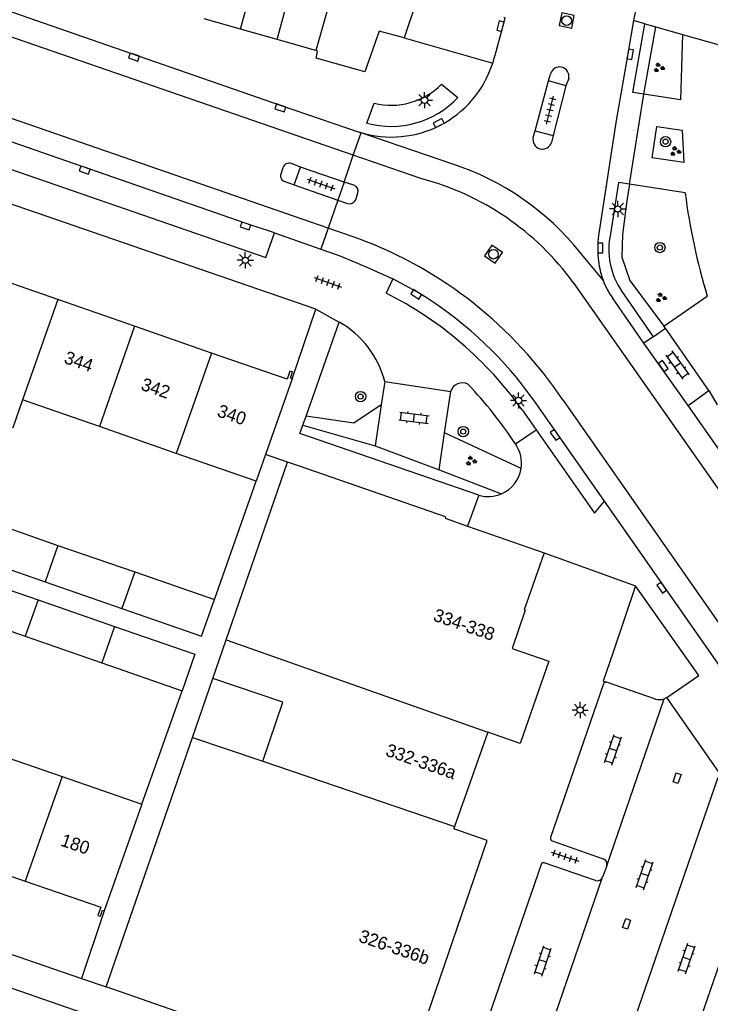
# Model space of a CAD drawing. Extents: x 132999 to 136000, y 398499 to 400501.
# Drawn here: x 133895.2 to 133948.7, y 399709.6 to 399785.9 of the extents above; entities that cross this region are included whole.
import ezdxf

# ---------------------------------------------------------------- set-up
doc = ezdxf.new("R2010")
doc.units = 0
for name, color, linetype in [('gg-afsc-erfafscheiding', 7, 'Continuous'), ('gg-anno-huisnummerreeks BGT', 7, 'Continuous'), ('gg-bbg-bijgebouw', 7, 'Continuous'), ('gg-bbg-gedigitaliseerde bebouwing', 7, 'Continuous'), ('gg-bbg-gedigitaliseerde bijgebouw', 7, 'Continuous'), ('gg-bbg-hoofdgebouw', 7, 'Continuous'), ('gg-bbg-tussenscheiding', 7, 'Continuous'), ('gg-knt-verharding', 7, 'Continuous'), ('gg-knt-verharding nz', 7, 'Continuous'), ('gt-grn-groengrens', 7, 'Continuous'), ('gt-grn-weggrens', 7, 'Continuous'), ('gt-symb-boom', 7, 'Continuous'), ('gt-symb-groenvak', 7, 'Continuous'), ('gt-symb-klinker verharding', 7, 'Continuous'), ('gt-symb-kolk', 7, 'Continuous'), ('gt-symb-kolk center center', 7, 'Continuous'), ('gt-symb-lichtmast', 7, 'Continuous'), ('gt-symb-rioolschacht', 7, 'Continuous'), ('gt-symb-tegel verharding', 7, 'Continuous')]:
    doc.layers.add(name, color=color, linetype=linetype)

# ---------------------------------------------------------------- blocks, each defined once
blk = doc.blocks.new('gt0-TEG1')
at = {"layer": 'gt-symb-tegel verharding'}
for p, q in [((-1.125, 0), (1.125, 0)), ((-0.9, -0.25), (-0.9, 0.25)), ((-0.45, -0.25), (-0.45, 0.25)), ((0, -0.25), (0, 0.25)), ((0.45, -0.25), (0.45, 0.25)), ((0.9, -0.25), (0.9, 0.25))]:
    blk.add_line(p, q, dxfattribs=at)
blk = doc.blocks.new('gt0-KOLKCC')
at = {"layer": 'gt-symb-kolk center center'}
blk.add_lwpolyline([(-0.375, 0.2), (0.375, 0.2), (0.375, -0.2), (-0.375, -0.2)], close=True, dxfattribs=at)
blk = doc.blocks.new('gt0-KL1')
at = {"layer": 'gt-symb-klinker verharding'}
for p, q in [((-1.15, 0.3), (1.15, 0.3)), ((-1, -0.3), (-1, 0.3)), ((-0.5, 0.3), (-0.5, 0.45)), ((0, -0.3), (0, 0.3)), ((0.5, 0.3), (0.5, 0.45)), ((1, -0.3), (1, 0.3)), ((-1.15, -0.3), (1.15, -0.3)), ((-0.5, -0.45), (-0.5, -0.3)), ((0.5, -0.45), (0.5, -0.3))]:
    blk.add_line(p, q, dxfattribs=at)
blk = doc.blocks.new('gt0-KOLK')
at = {"layer": 'gt-symb-kolk'}
blk.add_lwpolyline([(0, 0), (0.375, 0), (0.375, 0.4), (-0.375, 0.4), (-0.375, 0), (0, 0)], dxfattribs=at)
blk = doc.blocks.new('gt0-LMAST')
at = {"layer": 'gt-symb-lichtmast'}
for p, q in [((-0.182, 0.173), (-0.447, 0.438)), ((-0.005, 0.246), (-0.005, 0.621)), ((0.172, 0.173), (0.437, 0.438)), ((-0.255, -0.004), (-0.63, -0.004)), ((-0.182, -0.181), (-0.447, -0.446)), ((-0.005, -0.254), (-0.005, -0.629)), ((0.437, -0.446), (0.172, -0.181)), ((0.245, -0.004), (0.62, -0.004))]:
    blk.add_line(p, q, dxfattribs=at)
blk.add_circle((-0.005, -0.004), 0.25, dxfattribs=at)
blk = doc.blocks.new('gt0-GRVAK')
at = {"layer": 'gt-symb-groenvak'}
for p, q in [((-0.11, 0.189), (-0.228, 0.24)), ((-0.182, 0.153), (0.088, 0.153)), ((-0.091, 0.211), (-0.156, 0.322)), ((-0.047, 0.214), (-0.047, 0.393)), ((-0.004, 0.211), (0.061, 0.322)), ((0.015, 0.189), (0.133, 0.24)), ((0.262, -0.052), (0.197, 0.059)), ((0.305, -0.049), (0.305, 0.13)), ((0.349, -0.052), (0.414, 0.059)), ((-0.245, -0.228), (-0.363, -0.177)), ((-0.318, -0.264), (-0.047, -0.264)), ((-0.226, -0.206), (-0.291, -0.095)), ((-0.183, -0.203), (-0.183, -0.024)), ((-0.139, -0.206), (-0.074, -0.095)), ((-0.12, -0.228), (-0.002, -0.177)), ((0.243, -0.074), (0.125, -0.023)), ((0.17, -0.11), (0.441, -0.11)), ((0.368, -0.074), (0.486, -0.023))]:
    blk.add_line(p, q, dxfattribs=at)
blk = doc.blocks.new('gt0-BOOM')
at = {"layer": 'gt-symb-boom'}
for radius in [0.4, 0.2]:
    blk.add_circle((0, 0), radius, dxfattribs=at)
blk = doc.blocks.new('gt0-RS')
at = {"layer": 'gt-symb-rioolschacht'}
blk.add_lwpolyline([(-0.5, -0.5), (0.5, -0.5), (0.5, 0.5), (-0.5, 0.5)], close=True, dxfattribs=at)
blk.add_circle((0, 0), 0.375, dxfattribs=at)

msp = doc.modelspace()

# ---------------------------------------------------------------- linework, layer by layer
at = {"layer": 'gg-afsc-erfafscheiding'}
for p, q in [((133910.271, 399740.914), (133913.52, 399750.1)), ((133908.576, 399730.224), (133910.156, 399734.8)), ((133904.657, 399725.044), (133907.769, 399733.843))]:
    msp.add_line(p, q, dxfattribs=at)
at = {"layer": 'gg-bbg-bijgebouw'}
for p, q in [((133919.75, 399789.26), (133918.14, 399783.52)), ((133912.311, 399785.176), (133909.476, 399785.981)), ((133915.147, 399784.37), (133912.311, 399785.176)), ((133918.14, 399783.52), (133915.147, 399784.37))]:
    msp.add_line(p, q, dxfattribs=at)
at = {"layer": 'gg-bbg-gedigitaliseerde bebouwing'}
for p, q in [((133901.353, 399754.339), (133895.4, 399756.414)), ((133907.305, 399752.265), (133901.353, 399754.339)), ((133913.52, 399750.1), (133907.305, 399752.265)), ((133911.193, 399737.804), (133915.95, 399751.58)), ((133914.246, 399752.179), (133913.52, 399750.1)), ((133910.156, 399734.8), (133911.193, 399737.804)), ((133901.89, 399710.86), (133908.576, 399730.224)), ((133908.576, 399730.224), (133914.03, 399728.367)), ((133892.524, 399729.229), (133898.466, 399727.179)), ((133898.466, 399727.179), (133904.657, 399725.044)), ((133904.657, 399725.044), (133901.73, 399716.77))]:
    msp.add_line(p, q, dxfattribs=at)
for points in [[(133895.4, 399756.414), (133894.643, 399754.242), (133888.762, 399756.291), (133889.519, 399758.463)], [(133914.03, 399728.367), (133915.59, 399732.95), (133910.156, 399734.8)]]:
    msp.add_lwpolyline(points, dxfattribs=at)
at = {"layer": 'gg-bbg-gedigitaliseerde bijgebouw'}
for p, q in [((133892.184, 399747.194), (133898.139, 399745.126)), ((133898.139, 399745.126), (133904.094, 399743.058)), ((133891.196, 399744.361), (133897.151, 399742.293)), ((133904.094, 399743.058), (133910.271, 399740.914)), ((133890.656, 399742.961), (133896.594, 399740.899)), ((133897.151, 399742.293), (133903.106, 399740.226)), ((133896.594, 399740.899), (133902.531, 399738.837)), ((133889.668, 399740.128), (133895.606, 399738.067)), ((133895.606, 399738.067), (133901.543, 399736.005)), ((133901.543, 399736.005), (133907.769, 399733.843))]:
    msp.add_line(p, q, dxfattribs=at)
for points in [[(133903.106, 399740.226), (133909.27, 399738.085), (133910.271, 399740.914)], [(133902.531, 399738.837), (133908.77, 399736.671), (133907.769, 399733.843)]]:
    msp.add_lwpolyline(points, dxfattribs=at)
at = {"layer": 'gg-bbg-hoofdgebouw'}
for p, q in [((133898.133, 399764.204), (133892.268, 399766.248)), ((133904.091, 399762.128), (133898.133, 399764.204)), ((133910.049, 399760.052), (133904.091, 399762.128)), ((133916.3, 399758.06), (133914.246, 399752.179)), ((133929.917, 399746.623), (133935.856, 399744.551)), ((133931.483, 399730.631), (133928.907, 399723.303)), ((133928.907, 399723.303), (133928.846, 399723.131)), ((133889.669, 399721.108), (133895.606, 399719.06)), ((133920.195, 399704.495), (133901.89, 399710.86))]:
    msp.add_line(p, q, dxfattribs=at)
for points in [[(133916.3, 399758.06), (133916.17, 399758.1), (133916.33, 399758.58), (133916.13, 399758.64), (133915.91, 399758.01), (133910.049, 399760.052)], [(133928.196, 399747.326), (133916.791, 399751.284), (133915.95, 399751.58)], [(133928.196, 399747.326), (133928.169, 399747.233), (133929.917, 399746.623)], [(133935.856, 399744.551), (133934.31, 399740.119), (133934.385, 399740.084), (133933.365, 399737.131), (133936.206, 399736.143), (133933.998, 399729.748), (133931.483, 399730.631)], [(133925.081, 399702.796), (133926.4, 399706.639), (133926.125, 399706.733), (133931.427, 399722.226), (133928.846, 399723.131)], [(133895.606, 399719.06), (133901.46, 399717.04), (133901.23, 399716.41), (133901.43, 399716.34), (133901.6, 399716.81), (133901.73, 399716.77)]]:
    msp.add_lwpolyline(points, dxfattribs=at)
at = {"layer": 'gg-bbg-tussenscheiding'}
for p, q in [((133912.311, 399785.176), (133913.875, 399791.015)), ((133915.147, 399784.37), (133916.706, 399790.189)), ((133898.133, 399764.204), (133895.4, 399756.414)), ((133904.091, 399762.128), (133901.353, 399754.339)), ((133910.049, 399760.052), (133907.305, 399752.265)), ((133898.139, 399745.126), (133897.151, 399742.293)), ((133904.094, 399743.058), (133903.106, 399740.226)), ((133896.594, 399740.899), (133895.606, 399738.067)), ((133902.531, 399738.837), (133901.543, 399736.005)), ((133911.193, 399737.804), (133931.483, 399730.631)), ((133914.03, 399728.367), (133928.907, 399723.303)), ((133898.466, 399727.179), (133895.606, 399719.06))]:
    msp.add_line(p, q, dxfattribs=at)
at = {"layer": 'gg-knt-verharding'}
for p, q in [((133943.667, 399785.608), (133944.513, 399785.368)), ((133944.513, 399785.368), (133946.59, 399784.78)), ((133936.186, 399781.168), (133936.343, 399781.699)), ((133937.757, 399781.365), (133937.541, 399780.787)), ((133927.881, 399780.907), (133929.16, 399779.891)), ((133935.155, 399777.298), (133936.186, 399781.168)), ((133937.541, 399780.787), (133936.186, 399781.168)), ((133937.541, 399780.787), (133936.559, 399776.921)), ((133922.097, 399777.897), (133922.668, 399779.431)), ((133935.006, 399776.804), (133935.155, 399777.298)), ((133935.155, 399777.298), (133936.559, 399776.921)), ((133936.559, 399776.921), (133936.433, 399776.397)), ((133915.59, 399774.429), (133915.431, 399773.941)), ((133916.942, 399774.482), (133916.247, 399774.757)), ((133916.463, 399773.103), (133916.942, 399774.482)), ((133920.332, 399773.317), (133916.942, 399774.482)), ((133915.747, 399773.355), (133916.463, 399773.103)), ((133916.463, 399773.103), (133919.851, 399771.925)), ((133920.332, 399773.317), (133919.851, 399771.925)), ((133921.099, 399773.081), (133920.332, 399773.317)), ((133946.784, 399772.48), (133942.461, 399773.154)), ((133921.232, 399771.942), (133921.399, 399772.47)), ((133919.851, 399771.925), (133920.601, 399771.645)), ((133914.939, 399769.381), (133918.541, 399768.113)), ((133924.102, 399765.805), (133923.59, 399764.702)), ((133941.871, 399764.824), (133944.314, 399761.313)), ((133945.142, 399762.138), (133948.498, 399764.463)), ((133943.582, 399760.824), (133941.146, 399764.323)), ((133916.3, 399758.06), (133918.134, 399763.446)), ((133917.385, 399755.148), (133919.951, 399762.449)), ((133944.314, 399761.313), (133945.25, 399761.988)), ((133945.25, 399761.988), (133945.142, 399762.138)), ((133948.621, 399757.149), (133945.25, 399761.988)), ((133944.314, 399761.313), (133943.582, 399760.824)), ((133947.024, 399755.985), (133943.582, 399760.824)), ((133923.494, 399757.832), (133923.22, 399756.042)), ((133923.494, 399757.832), (133928.6, 399757.054)), ((133928.133, 399753.864), (133928.6, 399757.054)), ((133947.024, 399755.985), (133948.621, 399757.149)), ((133923.22, 399756.042), (133922.732, 399752.849)), ((133934.148, 399755.632), (133935.233, 399754.081)), ((133950.301, 399751.291), (133947.024, 399755.985)), ((133917.137, 399754.443), (133917.385, 399755.148)), ((133927.713, 399750.993), (133928.133, 399753.864)), ((133922.732, 399752.849), (133927.713, 399750.993)), ((133915.95, 399751.58), (133914.246, 399752.179)), ((133942.93, 399741.995), (133941.203, 399736.844)), ((133940.453, 399734.37), (133936.342, 399722.45)), ((133944.483, 399733.202), (133940.698, 399734.505)), ((133945.374, 399733.327), (133945.161, 399733.222)), ((133949.425, 399727.496), (133945.374, 399733.327)), ((133840.035, 399732.222), (133899.96, 399711.52)), ((133943.902, 399696.521), (133953.669, 399724.909)), ((133936.474, 399722.199), (133940.437, 399720.797)), ((133935.61, 399720.362), (133929.172, 399701.664)), ((133939.835, 399719.11), (133935.864, 399720.48)), ((133940.71, 399720.261), (133940.378, 399719.38)), ((133904.21, 399707.41), (133873.349, 399718.067)), ((133901.73, 399716.77), (133899.96, 399711.52))]:
    msp.add_line(p, q, dxfattribs=at)
for points in [[(133867.755, 399795.796), (133889.679, 399788.239), (133915.457, 399779.26), (133921.516, 399777.192)], [(133860.292, 399788.247), (133859.615, 399786.373), (133914.261, 399767.457), (133914.939, 399769.381)], [(133914.939, 399769.381), (133912.752, 399770.097), (133886.691, 399779.153), (133860.292, 399788.247)], [(133943.327, 399788.343), (133942.816, 399786.002), (133942.79, 399785.856)], [(133928.16, 399786.79), (133927.999, 399786.591), (133925.929, 399787.277), (133924.987, 399784.52)], [(133932.04, 399783.177), (133932.658, 399785.361), (133932.834, 399786.05), (133932.715, 399786.085)], [(133942.79, 399785.856), (133942.332, 399783.273), (133941.448, 399778.1), (133940.068, 399769.159)], [(133943.583, 399780.134), (133942.724, 399780.266), (133943.667, 399785.608)], [(133924.987, 399784.52), (133923.049, 399785.028), (133921.932, 399781.877), (133918.161, 399782.941), (133918.278, 399783.476), (133918.14, 399783.52)], [(133946.59, 399784.78), (133946.499, 399782.239), (133946.429, 399779.695), (133943.583, 399780.134)], [(133918.134, 399763.446), (133858.227, 399784.132), (133856.58, 399779.38)], [(133944.599, 399777.633), (133946.551, 399777.337), (133946.673, 399774.824), (133944.235, 399775.189), (133944.599, 399777.633)], [(133942.461, 399773.154), (133941.606, 399773.287), (133940.989, 399769.311)], [(133918.541, 399768.113), (133920.073, 399767.573), (133922.099, 399766.718), (133924.102, 399765.805)], [(133926.701, 399764.356), (133926.029, 399764.775), (133924.102, 399765.805)], [(133940.528, 399748.557), (133936.866, 399753.814), (133935.05, 399756.386)], [(133930.781, 399749.013), (133916.91, 399753.798), (133917.137, 399754.443)], [(133935.233, 399754.081), (133939.746, 399747.63), (133940.528, 399748.557)], [(133998.08, 399666.306), (133962.235, 399717.487), (133940.528, 399748.557)], [(133945.374, 399733.327), (133947.841, 399735.018), (133942.93, 399741.995)], [(133941.203, 399736.844), (133940.428, 399734.598), (133940.698, 399734.505)]]:
    msp.add_lwpolyline(points, dxfattribs=at)
for centre, radius, start, end in [((133923.896, 399785.1), 8.368, 342.21209, 346.71168), ((133923.999, 399785.072), 8.261, 252.51151, 342.18463), ((133937.048, 399781.522), 0.727, 347.53768, 165.88193), ((133923.975, 399784.76), 5.487, 256.22296, 315.39474), ((133923.988, 399784.706), 7.067, 254.48092, 317.04956), ((133935.724, 399776.617), 0.742, 165.44422, 342.71803), ((133916.081, 399774.268), 0.517, 71.23935, 161.82096), ((133915.869, 399773.799), 0.461, 162.06461, 254.60685), ((133920.915, 399772.611), 0.504, 343.70613, 68.59579), ((133996.746, 399778.97), 50.382, 187.40114, 196.73468), ((133920.747, 399772.154), 0.53, 254.05058, 336.36042), ((133947.913, 399768.195), 7.904, 172.99244, 187.41187), ((133946.81, 399768.125), 5.941, 168.48389, 213.75756), ((133946.043, 399767.79), 6, 185.88094, 200.35265), ((133946.037, 399767.785), 5.992, 200.33267, 215.29387), ((133910.63, 399738.935), 28.843, 35.37261, 63.298), ((133910.048, 399738.553), 30.711, 35.49898, 57.16187), ((133916.293, 399755.974), 7.437, 14.46813, 60.5358), ((133929.519, 399756.778), 0.96, 63.84054, 163.26583), ((133904.965, 399734.071), 34.341, 33.43237, 43.33796), ((133931.505, 399751.501), 2.59, 350.60957, 35.1258), ((133931.505, 399751.501), 2.591, 293.66867, 350.60578), ((133931.505, 399751.497), 2.588, 253.75799, 293.70199), ((133940.645, 399734.312), 0.2, 74.49502, 163.21631), ((133944.794, 399734.156), 1.004, 251.94125, 291.43805), ((133936.538, 399722.393), 0.205, 163.8533, 251.62614), ((133935.787, 399720.314), 0.183, 64.94372, 164.89232), ((133940.289, 399720.384), 0.438, 343.68282, 70.29925), ((133939.965, 399719.53), 0.439, 252.78667, 340.08991)]:
    msp.add_arc(centre, radius, start, end, dxfattribs=at)
at = {"layer": 'gg-knt-verharding nz'}
for p, q in [((133921.648, 399777.147), (133921.516, 399777.192)), ((133928.767, 399774.708), (133921.648, 399777.147)), ((133926.276, 399773.592), (133921.048, 399775.4)), ((133921.48, 399768.915), (133919.1, 399769.74)), ((133940.418, 399765.703), (133938.647, 399767.863)), ((133938.111, 399765.518), (134004.481, 399670.832)), ((133940.71, 399720.261), (133945.161, 399733.222)), ((133949.312, 399727.11), (133939.27, 399697.917)), ((133933.668, 399699.867), (133940.378, 399719.38))]:
    msp.add_line(p, q, dxfattribs=at)
for points in [[(133921.048, 399775.4), (133824.187, 399808.896), (133747.107, 399835.641)], [(133919.1, 399769.74), (133820.985, 399803.762), (133742.331, 399830.913)], [(133937.301, 399756.406), (133998.838, 399668.298), (133999.434, 399667.406), (133999.496, 399667.307)]]:
    msp.add_lwpolyline(points, dxfattribs=at)
for centre, radius, start, end in [((133922.115, 399754.554), 21.224, 38.83617, 71.73433), ((133920.899, 399753), 21.283, 36.02884, 75.36647), ((133910.053, 399738.203), 32.769, 33.74514, 69.59098)]:
    msp.add_arc(centre, radius, start, end, dxfattribs=at)
at = {"layer": 'gt-grn-groengrens'}
for p, q in [((133943.583, 399780.134), (133944.513, 399785.368)), ((133917.137, 399754.443), (133922.732, 399752.849)), ((133934.061, 399751.078), (133928.133, 399753.864)), ((133927.713, 399750.993), (133932.545, 399749.128))]:
    msp.add_line(p, q, dxfattribs=at)
for points in [[(133942.461, 399773.154), (133942.259, 399771.87), (133941.933, 399769.243), (133941.865, 399767.49), (133942.503, 399765.667), (133945.142, 399762.138)], [(133923.22, 399756.042), (133921.084, 399754.62), (133917.385, 399755.148)]]:
    msp.add_lwpolyline(points, dxfattribs=at)
at = {"layer": 'gt-grn-weggrens'}
for p, q in [((133943.667, 399785.608), (133942.79, 399785.856)), ((133924.987, 399784.52), (133931.864, 399782.544)), ((133946.59, 399784.78), (133949.418, 399783.978)), ((133942.461, 399773.154), (133943.583, 399780.134)), ((133921.048, 399775.4), (133921.648, 399777.147)), ((133920.332, 399773.317), (133921.048, 399775.4)), ((133919.851, 399771.925), (133919.1, 399769.74)), ((133919.1, 399769.74), (133918.541, 399768.113)), ((133918.134, 399763.446), (133919.951, 399762.449)), ((133948.621, 399757.149), (133949.272, 399756.019)), ((133933.624, 399752.991), (133935.233, 399754.081)), ((133930.781, 399749.013), (133929.917, 399746.623)), ((133935.856, 399744.551), (133942.93, 399741.995)), ((133899.96, 399711.52), (133901.89, 399710.86))]:
    msp.add_line(p, q, dxfattribs=at)

# ---------------------------------------------------------------- block references
at = {"layer": 'gt-symb-boom'}
for p in [(133945.264, 399776.449), (133944.826, 399768.234), (133921.614, 399756.668), (133929.578, 399753.954)]:
    msp.add_blockref('gt0-BOOM', p, dxfattribs=at)
at = {"layer": 'gt-symb-groenvak'}
for p in [(133944.745, 399782.187), (133946.022, 399775.697), (133944.906, 399764.34), (133930.175, 399751.675)]:
    msp.add_blockref('gt0-GRVAK', p, dxfattribs=at)
at = {"layer": 'gt-symb-klinker verharding'}
for p, rotation in [((133946.189, 399759.12), -54.40236850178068), ((133925.748, 399755.014), -7.352379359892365), ((133941.194, 399729.265), 71.22088212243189), ((133943.65, 399719.573), 71.22088212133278), ((133935.751, 399712.868), 71.22088212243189), ((133946.903, 399713.068), 71.22088212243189)]:
    msp.add_blockref('gt0-KL1', p, dxfattribs=dict(at, rotation=rotation))
at = {"layer": 'gt-symb-kolk'}
for p, rotation in [((133932.658, 399785.361), 75.69757596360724), ((133942.332, 399783.273), -100.05799854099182), ((133904.106, 399783.206), 160.82496868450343), ((133915.457, 399779.26), 161.15671400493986), ((133927.756, 399777.714), 27.052279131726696), ((133900.279, 399774.437), 160.81734682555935), ((133912.752, 399770.097), 161.86363678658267), ((133940.009, 399768.19), -89.96772069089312), ((133926.029, 399764.775), 148.05363608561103), ((133944.932, 399758.92), -54.52799176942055), ((133936.866, 399753.814), 124.85847617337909), ((133945.136, 399741.948), 124.88756610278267)]:
    msp.add_blockref('gt0-KOLK', p, dxfattribs=dict(at, rotation=rotation))
at = {"layer": 'gt-symb-kolk center center'}
for p, rotation in [((133946.163, 399727.054), -109.08724450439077), ((133942.246, 399715.752), 70.91275549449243)]:
    msp.add_blockref('gt0-KOLKCC', p, dxfattribs=dict(at, rotation=rotation))
at = {"layer": 'gt-symb-lichtmast'}
for p in [(133926.573, 399779.674), (133941.561, 399771.233), (133912.679, 399767.249), (133933.874, 399756.371), (133938.641, 399732.351)]:
    msp.add_blockref('gt0-LMAST', p, dxfattribs=at)
at = {"layer": 'gt-symb-rioolschacht'}
for p, rotation in [((133937.6, 399785.85), 78.34159837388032), ((133931.921, 399767.719), 145.21093745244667)]:
    msp.add_blockref('gt0-RS', p, dxfattribs=dict(at, rotation=rotation))
at = {"layer": 'gt-symb-tegel verharding'}
for p, rotation in [((133936.311, 399778.893), 76.17220496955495), ((133918.542, 399773.167), -19.214311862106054), ((133919.082, 399765.534), -19.630702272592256), ((133937.471, 399720.974), -18.416834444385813)]:
    msp.add_blockref('gt0-TEG1', p, dxfattribs=dict(at, rotation=rotation))

# ---------------------------------------------------------------- texts
at = {"layer": 'gg-anno-huisnummerreeks BGT'}
for s, rotation, p in [('344', 340.8, (133898.545, 399759.294)), ('342', 340.8, (133904.505, 399757.218)), ('340', 340.8, (133910.414, 399755.159)), ('334-338', 340.9, (133927.174, 399739.309)), ('332-336a', 340.6, (133923.481, 399728.829)), ('180', 341, (133898.277, 399721.839)), ('326-336b', 341.1, (133921.398, 399714.393))]:
    msp.add_text(s, height=1, rotation=rotation, dxfattribs=at).set_placement(p)

doc.saveas('drawing.dxf')
